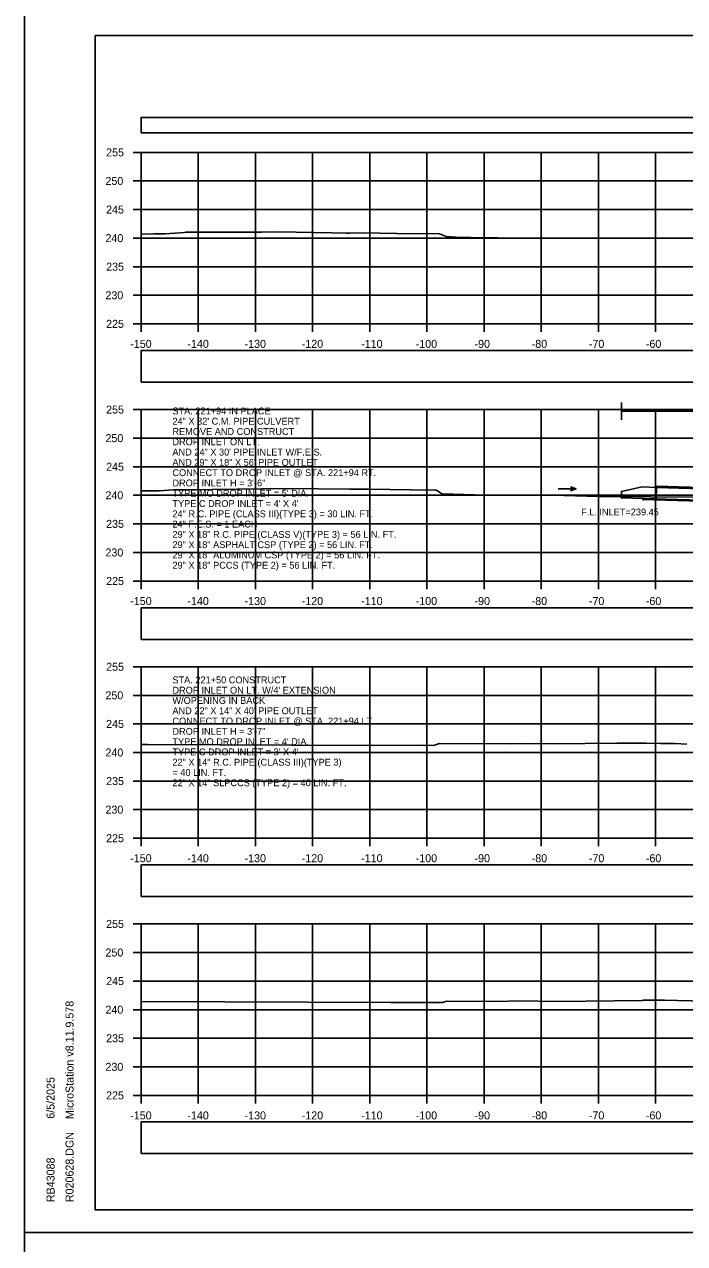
# Model space of a CAD drawing. Extents: x 1369627 to 1374022, y 380035 to 398173.
# Drawn here: x 1371928.1 to 1372043.6, y 384943.6 to 385156.9 of the extents above; entities that cross this region are included whole.
import ezdxf

# ---------------------------------------------------------------- set-up
doc = ezdxf.new("R2010")
doc.units = 0
for name, color, linetype in [('Default', 7, 'Continuous'), ('R_Axis', 7, 'Continuous'), ('R_Axis Annot', 7, 'Continuous'), ('R_Border', 7, 'Continuous'), ('R_Border Notes', 7, 'Continuous'), ('R_Exist Surface', 7, 'Continuous'), ('R_Grid', 7, 'Continuous'), ('R_MOT', 7, 'Continuous'), ('R_No Plot', 7, 'Continuous'), ('R_Water', 7, 'Continuous'), ('R_Water Annot', 7, 'Continuous')]:
    doc.layers.add(name, color=color, linetype=linetype)

msp = doc.modelspace()

# ---------------------------------------------------------------- linework, layer by layer
at = {"layer": 'Default'}
for points in [[(1371948.53, 385137.95), (1372248.53, 385137.95), (1372248.53, 385140.66), (1371948.53, 385140.66)], [(1371948.53, 385094.34), (1372248.53, 385094.34), (1372248.53, 385099.86), (1371948.53, 385099.86)], [(1371948.53, 385049.32), (1372248.53, 385049.32), (1372248.53, 385054.84), (1371948.53, 385054.84)], [(1371948.53, 385004.34), (1372248.53, 385004.34), (1372248.53, 385009.86), (1371948.53, 385009.86)], [(1371948.53, 384959.37), (1372248.53, 384959.37), (1372248.53, 384964.89), (1371948.53, 384964.89)]]:
    msp.add_lwpolyline(points, close=True, dxfattribs=at)
at = {"layer": 'R_Axis'}
for p, q in [((1371947.13, 385134.53), (1371948.53, 385134.53)), ((1371948.53, 385104.53), (1371948.53, 385134.53)), ((1371947.13, 385129.53), (1371948.53, 385129.53)), ((1371947.13, 385124.53), (1371948.53, 385124.53)), ((1371947.13, 385119.53), (1371948.53, 385119.53)), ((1371947.13, 385114.53), (1371948.53, 385114.53)), ((1371947.13, 385109.53), (1371948.53, 385109.53)), ((1371947.13, 385104.53), (1371948.53, 385104.53)), ((1371948.53, 385104.53), (1372248.53, 385104.53)), ((1371948.53, 385103.13), (1371948.53, 385104.53)), ((1371958.53, 385103.13), (1371958.53, 385104.53)), ((1371968.53, 385103.13), (1371968.53, 385104.53)), ((1371978.53, 385103.13), (1371978.53, 385104.53)), ((1371988.53, 385103.13), (1371988.53, 385104.53)), ((1371998.53, 385103.13), (1371998.53, 385104.53)), ((1372008.53, 385103.13), (1372008.53, 385104.53)), ((1372018.53, 385103.13), (1372018.53, 385104.53)), ((1372028.53, 385103.13), (1372028.53, 385104.53)), ((1372038.53, 385103.13), (1372038.53, 385104.53)), ((1371947.13, 385089.53), (1371948.53, 385089.53)), ((1371948.53, 385059.53), (1371948.53, 385089.53)), ((1371947.13, 385084.53), (1371948.53, 385084.53)), ((1371947.13, 385079.53), (1371948.53, 385079.53)), ((1371947.13, 385074.53), (1371948.53, 385074.53)), ((1371947.13, 385069.53), (1371948.53, 385069.53)), ((1371947.13, 385064.53), (1371948.53, 385064.53)), ((1371947.13, 385059.53), (1371948.53, 385059.53)), ((1371948.53, 385059.53), (1372248.53, 385059.53)), ((1371948.53, 385058.13), (1371948.53, 385059.53)), ((1371958.53, 385058.13), (1371958.53, 385059.53)), ((1371968.53, 385058.13), (1371968.53, 385059.53)), ((1371978.53, 385058.13), (1371978.53, 385059.53)), ((1371988.53, 385058.13), (1371988.53, 385059.53)), ((1371998.53, 385058.13), (1371998.53, 385059.53)), ((1372008.53, 385058.13), (1372008.53, 385059.53)), ((1372018.53, 385058.13), (1372018.53, 385059.53)), ((1372028.53, 385058.13), (1372028.53, 385059.53)), ((1372038.53, 385058.13), (1372038.53, 385059.53)), ((1371947.13, 385044.53), (1371948.53, 385044.53)), ((1371948.53, 385014.53), (1371948.53, 385044.53)), ((1371947.13, 385039.53), (1371948.53, 385039.53)), ((1371947.13, 385034.53), (1371948.53, 385034.53)), ((1371947.13, 385029.53), (1371948.53, 385029.53)), ((1371947.13, 385024.53), (1371948.53, 385024.53)), ((1371947.13, 385019.53), (1371948.53, 385019.53)), ((1371947.13, 385014.53), (1371948.53, 385014.53)), ((1371948.53, 385014.53), (1372248.53, 385014.53)), ((1371948.53, 385013.13), (1371948.53, 385014.53)), ((1371958.53, 385013.13), (1371958.53, 385014.53)), ((1371968.53, 385013.13), (1371968.53, 385014.53)), ((1371978.53, 385013.13), (1371978.53, 385014.53)), ((1371988.53, 385013.13), (1371988.53, 385014.53)), ((1371998.53, 385013.13), (1371998.53, 385014.53)), ((1372008.53, 385013.13), (1372008.53, 385014.53)), ((1372018.53, 385013.13), (1372018.53, 385014.53)), ((1372028.53, 385013.13), (1372028.53, 385014.53)), ((1372038.53, 385013.13), (1372038.53, 385014.53)), ((1371947.13, 384999.53), (1371948.53, 384999.53)), ((1371948.53, 384969.53), (1371948.53, 384999.53)), ((1371947.13, 384994.53), (1371948.53, 384994.53)), ((1371947.13, 384989.53), (1371948.53, 384989.53)), ((1371947.13, 384984.53), (1371948.53, 384984.53)), ((1371947.13, 384979.53), (1371948.53, 384979.53)), ((1371947.13, 384974.53), (1371948.53, 384974.53)), ((1371947.13, 384969.53), (1371948.53, 384969.53)), ((1371948.53, 384969.53), (1372248.53, 384969.53)), ((1371948.53, 384968.13), (1371948.53, 384969.53)), ((1371958.53, 384968.13), (1371958.53, 384969.53)), ((1371968.53, 384968.13), (1371968.53, 384969.53)), ((1371978.53, 384968.13), (1371978.53, 384969.53)), ((1371988.53, 384968.13), (1371988.53, 384969.53)), ((1371998.53, 384968.13), (1371998.53, 384969.53)), ((1372008.53, 384968.13), (1372008.53, 384969.53)), ((1372018.53, 384968.13), (1372018.53, 384969.53)), ((1372028.53, 384968.13), (1372028.53, 384969.53)), ((1372038.53, 384968.13), (1372038.53, 384969.53))]:
    msp.add_line(p, q, dxfattribs=at)
at = {"layer": 'R_Border'}
for p, q in [((1371940.53, 385154.98), (1372256.71, 385154.98)), ((1371940.53, 384949.52), (1371940.53, 385154.98)), ((1371940.53, 384949.52), (1371940.53, 384949.52)), ((1372256.71, 384949.52), (1371940.53, 384949.52))]:
    msp.add_line(p, q, dxfattribs=at)
at = {"layer": 'R_Exist Surface'}
for points in [[(1371948.53, 385120.25), (1371950.71, 385120.29), (1371952.73, 385120.3), (1371956.13, 385120.51), (1371956.35, 385120.6), (1371967.04, 385120.58), (1371969.62, 385120.57), (1371972.51, 385120.61), (1371981.9, 385120.45), (1371984.46, 385120.41), (1371985.08, 385120.41), (1371987.37, 385120.44), (1371993.26, 385120.36), (1372000.75, 385120.28), (1372001.92, 385119.8), (1372003.64, 385119.71), (1372008.99, 385119.6), (1372010.92, 385119.6), (1372026.19, 385119.54), (1372030.5, 385119.55), (1372042.74, 385119.5), (1372048.96, 385119.51)], [(1371948.53, 385075.33), (1371948.87, 385075.33), (1371951.72, 385075.33), (1371954.14, 385075.5), (1371954.87, 385075.51), (1371955.21, 385075.5), (1371955.37, 385075.49), (1371956.66, 385075.5), (1371973.97, 385075.72), (1371985.08, 385075.59), (1371988.33, 385075.58), (1371999.52, 385075.45), (1371999.97, 385075.46), (1372000.37, 385075.33), (1372001.13, 385074.78), (1372006.91, 385074.64), (1372011.05, 385074.56), (1372022.47, 385074.48), (1372028.58, 385074.34), (1372037.58, 385074.27), (1372047.75, 385074.18)], [(1371948.53, 385030.93), (1371949.65, 385030.93), (1371987.56, 385030.78), (1371997.33, 385030.81), (1371999.69, 385030.76), (1372000.72, 385031.09), (1372013.02, 385031.02), (1372015.45, 385031.08), (1372020.65, 385031.03), (1372031.77, 385031.17), (1372035.04, 385031.16), (1372036.92, 385031.15), (1372039.38, 385031.11), (1372041.66, 385031.08), (1372041.96, 385031.08), (1372043.99, 385030.99)], [(1371948.53, 384985.97), (1371992.24, 384985.79), (1371999.52, 384985.81), (1372001.28, 384985.77), (1372002.05, 384986.02), (1372011.22, 384985.97), (1372014.51, 384986.05), (1372021.53, 384985.98), (1372036.12, 384986.16), (1372036.33, 384986.16), (1372036.39, 384986.17), (1372038.98, 384986.18), (1372039.39, 384986.18), (1372039.42, 384986.18), (1372040.08, 384986.18), (1372042.26, 384986.16), (1372042.31, 384986.15), (1372059.71, 384985.73)]]:
    msp.add_lwpolyline(points, dxfattribs=at)
at = {"layer": 'R_Grid'}
for p, q in [((1371948.53, 385134.53), (1372248.53, 385134.53)), ((1371948.53, 385104.53), (1371948.53, 385134.53)), ((1371958.53, 385104.53), (1371958.53, 385134.53)), ((1371968.53, 385104.53), (1371968.53, 385134.53)), ((1371978.53, 385104.53), (1371978.53, 385134.53)), ((1371988.53, 385104.53), (1371988.53, 385134.53)), ((1371998.53, 385104.53), (1371998.53, 385134.53)), ((1372008.53, 385104.53), (1372008.53, 385134.53)), ((1372018.53, 385104.53), (1372018.53, 385134.53)), ((1372028.53, 385104.53), (1372028.53, 385134.53)), ((1372038.53, 385104.53), (1372038.53, 385134.53)), ((1371948.53, 385129.53), (1372248.53, 385129.53)), ((1371948.53, 385124.53), (1372248.53, 385124.53)), ((1371948.53, 385119.53), (1372248.53, 385119.53)), ((1371948.53, 385114.53), (1372248.53, 385114.53)), ((1371948.53, 385109.53), (1372248.53, 385109.53)), ((1371948.53, 385104.53), (1372248.53, 385104.53)), ((1371948.53, 385089.53), (1372248.53, 385089.53)), ((1371948.53, 385059.53), (1371948.53, 385089.53)), ((1371958.53, 385059.53), (1371958.53, 385089.53)), ((1371968.53, 385059.53), (1371968.53, 385089.53)), ((1371978.53, 385059.53), (1371978.53, 385089.53)), ((1371988.53, 385059.53), (1371988.53, 385089.53)), ((1371998.53, 385059.53), (1371998.53, 385089.53)), ((1372008.53, 385059.53), (1372008.53, 385089.53)), ((1372018.53, 385059.53), (1372018.53, 385089.53)), ((1372028.53, 385059.53), (1372028.53, 385089.53)), ((1372038.53, 385059.53), (1372038.53, 385089.53)), ((1371948.53, 385084.53), (1372248.53, 385084.53)), ((1371948.53, 385079.53), (1372248.53, 385079.53)), ((1371948.53, 385074.53), (1372248.53, 385074.53)), ((1371948.53, 385069.53), (1372248.53, 385069.53)), ((1371948.53, 385064.53), (1372248.53, 385064.53)), ((1371948.53, 385059.53), (1372248.53, 385059.53)), ((1371948.53, 385044.53), (1372248.53, 385044.53)), ((1371948.53, 385014.53), (1371948.53, 385044.53)), ((1371958.53, 385014.53), (1371958.53, 385044.53)), ((1371968.53, 385014.53), (1371968.53, 385044.53)), ((1371978.53, 385014.53), (1371978.53, 385044.53)), ((1371988.53, 385014.53), (1371988.53, 385044.53)), ((1371998.53, 385014.53), (1371998.53, 385044.53)), ((1372008.53, 385014.53), (1372008.53, 385044.53)), ((1372018.53, 385014.53), (1372018.53, 385044.53)), ((1372028.53, 385014.53), (1372028.53, 385044.53)), ((1372038.53, 385014.53), (1372038.53, 385044.53)), ((1371948.53, 385039.53), (1372248.53, 385039.53)), ((1371948.53, 385034.53), (1372248.53, 385034.53)), ((1371948.53, 385029.53), (1372248.53, 385029.53)), ((1371948.53, 385024.53), (1372248.53, 385024.53)), ((1371948.53, 385019.53), (1372248.53, 385019.53)), ((1371948.53, 385014.53), (1372248.53, 385014.53)), ((1371948.53, 384999.53), (1372248.53, 384999.53)), ((1371948.53, 384969.53), (1371948.53, 384999.53)), ((1371958.53, 384969.53), (1371958.53, 384999.53)), ((1371968.53, 384969.53), (1371968.53, 384999.53)), ((1371978.53, 384969.53), (1371978.53, 384999.53)), ((1371988.53, 384969.53), (1371988.53, 384999.53)), ((1371998.53, 384969.53), (1371998.53, 384999.53)), ((1372008.53, 384969.53), (1372008.53, 384999.53)), ((1372018.53, 384969.53), (1372018.53, 384999.53)), ((1372028.53, 384969.53), (1372028.53, 384999.53)), ((1372038.53, 384969.53), (1372038.53, 384999.53)), ((1371948.53, 384994.53), (1372248.53, 384994.53)), ((1371948.53, 384989.53), (1372248.53, 384989.53)), ((1371948.53, 384984.53), (1372248.53, 384984.53)), ((1371948.53, 384979.53), (1372248.53, 384979.53)), ((1371948.53, 384974.53), (1372248.53, 384974.53)), ((1371948.53, 384969.53), (1372248.53, 384969.53))]:
    msp.add_line(p, q, dxfattribs=at)
at = {"layer": 'R_MOT'}
for p, q in [((1372032.57, 385087.76), (1372032.57, 385090.76)), ((1372032.57, 385089.26), (1372166.05, 385089.26))]:
    msp.add_line(p, q, dxfattribs=at)
at = {"layer": 'R_No Plot'}
for p, q in [((1372038.72, 385076.12), (1372069.61, 385075.22)), ((1372036.22, 385073.78), (1372069.61, 385072.8)), ((1371928.13, 384945.54), (1372261.46, 384945.54)), ((1371928.13, 384945.54), (1372261.46, 384945.54))]:
    msp.add_line(p, q, dxfattribs=at)
for points in [[(1371928.12, 385158.88), (1372261.46, 385158.88), (1372261.46, 384945.54), (1371928.12, 384945.54)], [(1372174.45, 385154.98), (1372194.07, 385154.98), (1372194.07, 385145.1), (1372210.18, 385145.1), (1372233.38, 385145.1), (1372233.38, 385112.43), (1372256.59, 385112.43), (1372256.71, 384949.52), (1371940.53, 384949.52), (1371940.53, 385154.98)], [(1371928.12, 384945.54), (1372261.46, 384945.54), (1372261.46, 384732.21), (1371928.12, 384732.21)]]:
    msp.add_lwpolyline(points, close=True, dxfattribs=at)
at = {"layer": 'R_Water'}
for p, q in [((1372038.72, 385075.91), (1372069.61, 385075.01)), ((1372036.22, 385073.99), (1372069.61, 385073.01))]:
    msp.add_line(p, q, dxfattribs=at)
msp.add_lwpolyline([(1372038.72, 385075.91), (1372038.66, 385073.91), (1372032.54, 385074.09), (1372032.57, 385075.22), (1372036.22, 385075.99)], close=True, dxfattribs=at)
at = {"layer": 'R_Water Annot'}
for p, q in [((1372021.49, 385075.68), (1372024.63, 385075.68)), ((1372024.63, 385075.68), (1372023.67, 385076.03)), ((1372024.63, 385075.68), (1372023.67, 385075.33))]:
    msp.add_line(p, q, dxfattribs=at)

# ---------------------------------------------------------------- texts
at = {"layer": 'R_Axis Annot'}
for s, p in [('255', (1371942.42, 385133.83)), ('250', (1371942.3, 385128.83)), ('245', (1371942.42, 385123.83)), ('240', (1371942.3, 385118.83)), ('235', (1371942.42, 385113.83)), ('230', (1371942.3, 385108.83)), ('225', (1371942.42, 385103.83)), ('-150', (1371946.64, 385100.33)), ('-140', (1371956.64, 385100.33)), ('-130', (1371966.64, 385100.33)), ('-120', (1371976.64, 385100.33)), ('-110', (1371987.04, 385100.33)), ('-100', (1371996.58, 385100.33)), ('-90', (1372006.87, 385100.33)), ('-80', (1372016.87, 385100.33)), ('-70', (1372026.87, 385100.33)), ('-60', (1372036.84, 385100.33)), ('255', (1371942.42, 385088.83)), ('250', (1371942.3, 385083.83)), ('245', (1371942.42, 385078.83)), ('240', (1371942.3, 385073.83)), ('235', (1371942.42, 385068.83)), ('230', (1371942.3, 385063.83)), ('225', (1371942.42, 385058.83)), ('-150', (1371946.64, 385055.33)), ('-140', (1371956.64, 385055.33)), ('-130', (1371966.64, 385055.33)), ('-120', (1371976.64, 385055.33)), ('-110', (1371987.04, 385055.33)), ('-100', (1371996.58, 385055.33)), ('-90', (1372006.87, 385055.33)), ('-80', (1372016.87, 385055.33)), ('-70', (1372026.87, 385055.33)), ('-60', (1372036.84, 385055.33)), ('255', (1371942.42, 385043.83)), ('250', (1371942.3, 385038.83)), ('245', (1371942.42, 385033.83)), ('240', (1371942.3, 385028.83)), ('235', (1371942.42, 385023.83)), ('230', (1371942.3, 385018.83)), ('225', (1371942.42, 385013.83)), ('-150', (1371946.64, 385010.33)), ('-140', (1371956.64, 385010.33)), ('-130', (1371966.64, 385010.33)), ('-120', (1371976.64, 385010.33)), ('-110', (1371987.04, 385010.33)), ('-100', (1371996.58, 385010.33)), ('-90', (1372006.87, 385010.33)), ('-80', (1372016.87, 385010.33)), ('-70', (1372026.87, 385010.33)), ('-60', (1372036.84, 385010.33)), ('255', (1371942.42, 384998.83)), ('250', (1371942.3, 384993.83)), ('245', (1371942.42, 384988.83)), ('240', (1371942.3, 384983.83)), ('235', (1371942.42, 384978.83)), ('230', (1371942.3, 384973.83)), ('225', (1371942.42, 384968.83)), ('-150', (1371946.64, 384965.33)), ('-140', (1371956.64, 384965.33)), ('-130', (1371966.64, 384965.33)), ('-120', (1371976.64, 384965.33)), ('-110', (1371987.04, 384965.33)), ('-100', (1371996.58, 384965.33)), ('-90', (1372006.87, 384965.33)), ('-80', (1372016.87, 384965.33)), ('-70', (1372026.87, 384965.33)), ('-60', (1372036.84, 384965.33))]:
    msp.add_text(s, height=1.4, dxfattribs=at).set_placement(p)
at = {"layer": 'R_Border'}
for s, p in [('MicroStation v8.11.9.578', (1371936.72, 384965.38)), ('6/5/2025', (1371933.4, 384965.45)), ('R020628.DGN', (1371936.72, 384950.85)), ('RB43088', (1371933.4, 384950.85))]:
    msp.add_text(s, height=1.4, rotation=90, dxfattribs=at).set_placement(p)
at = {"layer": 'R_Border Notes'}
msp.add_text('F.L. INLET=239.45', height=1.2, dxfattribs=at).set_placement((1372025.51, 385071.01))
at = {"layer": 'R_Water Annot'}
for s, p in [('STA. 221+94 IN PLACE', (1371954.02, 385088.69)), ('24" X 32\' C.M. PIPE CULVERT', (1371954.02, 385086.89)), ('REMOVE AND CONSTRUCT', (1371954.02, 385085.09)), ('DROP INLET ON LT.', (1371954.02, 385083.29)), ('AND 24" X 30\' PIPE INLET W/F.E.S.', (1371954.02, 385081.49)), ('AND 29" X 18" X 56\' PIPE OUTLET', (1371954.02, 385079.69)), ('CONNECT TO DROP INLET @ STA. 221+94 RT.', (1371954.02, 385077.89)), ("TYPE MO DROP INLET = 5' DIA.", (1371954.02, 385074.29)), ('DROP INLET H = 3\'-6"', (1371954.02, 385076.09)), ("TYPE C DROP INLET = 4' X 4'", (1371954.02, 385072.49)), ('24" R.C. PIPE (CLASS III)(TYPE 3) = 30 LIN. FT.', (1371954.02, 385070.69)), ('24" F.E.S. = 1 EACH', (1371954.02, 385068.89)), ('29" X 18" R.C. PIPE (CLASS V)(TYPE 3) = 56 LIN. FT.', (1371954.02, 385067.09)), ('29" X 18" ASPHALT CSP (TYPE 2) = 56 LIN. FT.', (1371954.02, 385065.29)), ('29" X 18" ALUMINUM CSP (TYPE 2) = 56 LIN. FT.', (1371954.02, 385063.49)), ('29" X 18" PCCS (TYPE 2) = 56 LIN. FT.', (1371954.02, 385061.69)), ('STA. 221+50 CONSTRUCT', (1371954.02, 385041.63)), ("DROP INLET ON LT. W/4' EXTENSION", (1371954.02, 385039.83)), ('W/OPENING IN BACK', (1371954.02, 385038.03)), ('AND 22" X 14" X 40\' PIPE OUTLET', (1371954.02, 385036.23)), ('CONNECT TO DROP INLET @ STA. 221+94 LT.', (1371954.02, 385034.43)), ('DROP INLET H = 3\'-7"', (1371954.02, 385032.63)), ("TYPE MO DROP INLET = 4' DIA.", (1371954.02, 385030.83)), ("TYPE C DROP INLET = 3' X 4'", (1371954.02, 385029.03)), ('22" X 14" R.C. PIPE (CLASS III)(TYPE 3)', (1371954.02, 385027.23)), ('= 40 LIN. FT.', (1371954.02, 385025.43)), ('22" X 14" SLPCCS (TYPE 2) = 40 LIN. FT.', (1371954.02, 385023.63))]:
    msp.add_text(s, height=1.2, dxfattribs=at).set_placement(p)

doc.saveas('drawing.dxf')
